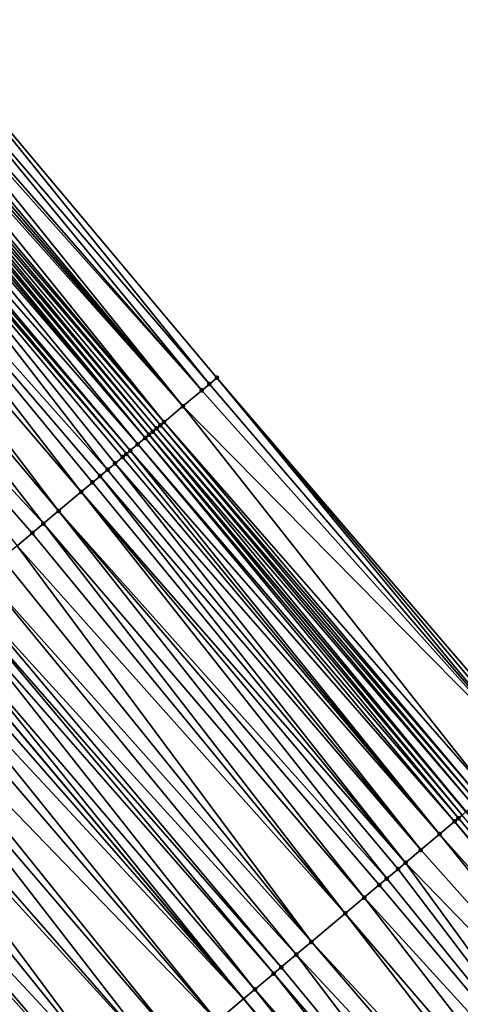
# Model space of a CAD drawing. Header units: feet. Extents: x 2004186 to 2014793, y 836912 to 864902.
# Tile 480 of 656: x 2007533 to 2007551, y 851825 to 851865. Entities that reach past the tile are written whole.
import ezdxf

# ---------------------------------------------------------------- set-up
doc = ezdxf.new("R2010")
doc.units = ezdxf.units.FT
doc.header["$LTSCALE"] = 100
doc.header["$MEASUREMENT"] = 0
for name, color, linetype, lineweight in [('EP_Travel Lane', 5, 'Continuous', 40), ('GPL_Skip Line', 2, 'Continuous', 40), ('Road Shots', 4, 'Continuous', 200), ('Road X-Section', 30, 'Continuous', 13)]:
    doc.layers.add(name, color=color, linetype=linetype, lineweight=lineweight)
doc.layers.add('I-77 SB_MM21-27-Surface-Border', color=7, linetype='Continuous')
doc.layers.add('I-77 SB_MM21-27-Surface-TIN', color=7, linetype='Continuous')

msp = doc.modelspace()

# ---------------------------------------------------------------- linework, layer by layer
at = {"layer": 'EP_Travel Lane'}
msp.add_polyline3d([(2007602.427108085, 851771.5193613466, 434.8469044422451), (2007589.54651904, 851786.819311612, 434.8923753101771), (2007576.665960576, 851802.1192255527, 434.9596045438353), (2007563.785330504, 851817.4192245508, 434.9758447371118), (2007550.917838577, 851832.7106904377, 435.0116748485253), (2007538.043185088, 851848.0156263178, 435.0706222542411), (2007525.168504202, 851863.3205947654, 435.1204272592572), (2007512.293951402, 851878.6254109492, 435.212847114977), (2007499.41933764, 851893.9302996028, 435.2849911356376), (2007486.544797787, 851909.2351003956, 435.3817265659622), (2007473.670264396, 851924.5398935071, 435.4805826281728), (2007460.795805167, 851939.8445984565, 435.6041196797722), (2007447.942165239, 851955.1356272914, 435.7190686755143), (2007435.081684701, 851970.4521688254, 435.8326704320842), (2007422.221149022, 851985.7687760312, 435.9335443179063), (2007409.360636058, 852001.0853561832, 436.0396608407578), (2007396.500211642, 852016.4018308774, 436.1662396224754)], dxfattribs=at)
at = {"layer": 'GPL_Skip Line'}
msp.add_polyline3d([(2007593.417325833, 851763.9257781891, 434.9261233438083), (2007580.528480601, 851779.2188413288, 434.9466733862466), (2007567.639660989, 851794.5118740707, 434.9854355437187), (2007554.750797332, 851809.8049590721, 434.992887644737), (2007541.873390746, 851825.1076221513, 435.034522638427), (2007529.003965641, 851840.4170964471, 435.0699682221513), (2007516.134610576, 851855.7264874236, 435.1287140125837), (2007503.265309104, 851871.0358146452, 435.2052888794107), (2007490.396091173, 851886.3450424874, 435.3096552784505), (2007477.526880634, 851901.6542615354, 435.4164809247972), (2007464.657759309, 851916.9633744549, 435.5529856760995), (2007451.788603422, 851932.27252849, 435.677992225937), (2007438.931656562, 851947.5918225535, 435.8180751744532), (2007426.093954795, 851962.9272594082, 435.9514584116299), (2007413.256145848, 851978.2628242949, 436.0600149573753), (2007400.41848609, 851993.5982109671, 436.2031289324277), (2007387.580882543, 852008.9335304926, 436.3592634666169)], dxfattribs=at)
at = {"layer": 'I-77 SB_MM21-27-Surface-Border', "color": 3, "linetype": 'ByBlock', "lineweight": -2}
msp.add_polyline3d([(2007398.467898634, 852018.0501573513, 436.0381571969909), (2007411.15235097, 852002.5862111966, 435.9298862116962), (2007424.450099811, 851987.6359453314, 435.7904198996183), (2007437.134730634, 851972.1717859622, 435.7234660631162), (2007450.432588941, 851957.221389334, 435.6093713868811), (2007463.423082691, 851942.0540873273, 435.4482632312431), (2007476.44525159, 851926.8737239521, 435.2961944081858), (2007489.161404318, 851911.4357675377, 435.2015389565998), (2007502.030708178, 851896.1264374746, 435.1257404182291), (2007515.206074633, 851881.0746452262, 435.0080152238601), (2007527.92233302, 851865.636563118, 434.948486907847), (2007540.791672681, 851850.3271904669, 434.8846398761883), (2007553.814176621, 851835.146428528, 434.8440177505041), (2007565.914514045, 851819.2140732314, 434.8380111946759), (2007578.803343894, 851803.9210283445, 434.8065693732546), (2007591.386305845, 851788.3702145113, 434.7703173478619), (2007604.733864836, 851773.463909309, 434.69425341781)], dxfattribs=at)
at = {"layer": 'I-77 SB_MM21-27-Surface-TIN', "color": 128, "linetype": 'ByBlock', "lineweight": -2}
for points in [[(2007527.92233302, 851865.636563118, 434.948486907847), (2007527.463171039, 851865.2503373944, 434.9887530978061), (2007540.485571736, 851850.0696982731, 434.9138264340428)], [(2007527.92233302, 851865.636563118, 434.948486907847), (2007540.485571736, 851850.0696982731, 434.9138264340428), (2007540.791672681, 851850.3271904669, 434.8846398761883)], [(2007527.463171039, 851865.2503373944, 434.9887530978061), (2007527.003999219, 851864.8641233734, 435.0257467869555), (2007540.179459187, 851849.8122198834, 434.939152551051)], [(2007527.463171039, 851865.2503373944, 434.9887530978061), (2007540.179459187, 851849.8122198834, 434.939152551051), (2007540.485571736, 851850.0696982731, 434.9138264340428)], [(2007526.850930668, 851864.7353987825, 435.0343261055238), (2007526.544817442, 851864.4779211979, 435.0594277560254), (2007539.414183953, 851849.1685166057, 435.0045103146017)], [(2007527.003999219, 851864.8641233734, 435.0257467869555), (2007526.850930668, 851864.7353987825, 435.0343261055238), (2007540.179459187, 851849.8122198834, 434.939152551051)], [(2007526.850930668, 851864.7353987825, 435.0343261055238), (2007539.414183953, 851849.1685166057, 435.0045103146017), (2007540.179459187, 851849.8122198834, 434.939152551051)], [(2007526.238674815, 851864.220478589, 435.074748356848), (2007526.085615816, 851864.091742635, 435.0865054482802), (2007539.414183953, 851849.1685166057, 435.0045103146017)], [(2007526.391750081, 851864.3491951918, 435.0684029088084), (2007526.238674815, 851864.220478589, 435.074748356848), (2007539.414183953, 851849.1685166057, 435.0045103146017)], [(2007526.544817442, 851864.4779211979, 435.0594277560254), (2007526.391750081, 851864.3491951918, 435.0684029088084), (2007539.414183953, 851849.1685166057, 435.0045103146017)], [(2007525.626487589, 851863.7054767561, 435.1380011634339), (2007525.473404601, 851863.5767693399, 435.1417776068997), (2007538.495863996, 851848.3960603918, 435.0863740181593)], [(2007525.779539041, 851863.8342216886, 435.1237332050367), (2007525.626487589, 851863.7054767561, 435.1380011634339), (2007538.648926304, 851848.524792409, 435.0757181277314)], [(2007525.626487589, 851863.7054767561, 435.1380011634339), (2007538.495863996, 851848.3960603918, 435.0863740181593), (2007538.648926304, 851848.524792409, 435.0757181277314)], [(2007526.085615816, 851864.091742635, 435.0865054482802), (2007525.779539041, 851863.8342216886, 435.1237332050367), (2007538.648926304, 851848.524792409, 435.0757181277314)], [(2007526.085615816, 851864.091742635, 435.0865054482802), (2007538.648926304, 851848.524792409, 435.0757181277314), (2007539.414183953, 851849.1685166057, 435.0045103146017)], [(2007525.16715143, 851863.319458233, 435.120323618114), (2007525.01405671, 851863.1907647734, 435.1201971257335), (2007537.883424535, 851847.8813586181, 435.0657137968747)], [(2007525.16715143, 851863.319458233, 435.120323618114), (2007538.036532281, 851848.010036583, 435.0701737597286), (2007525.168504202, 851863.3205947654, 435.1204272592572)], [(2007525.16715143, 851863.319458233, 435.120323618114), (2007537.883424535, 851847.8813586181, 435.0657137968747), (2007538.036532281, 851848.010036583, 435.0701737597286)], [(2007525.320281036, 851863.4481101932, 435.1320554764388), (2007525.168504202, 851863.3205947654, 435.1204272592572), (2007538.043185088, 851848.0156263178, 435.0706222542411)], [(2007538.036532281, 851848.010036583, 435.0701737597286), (2007538.043185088, 851848.0156263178, 435.0706222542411), (2007525.168504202, 851863.3205947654, 435.1204272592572)], [(2007525.473404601, 851863.5767693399, 435.1417776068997), (2007525.320281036, 851863.4481101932, 435.1320554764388), (2007538.18965765, 851848.1386935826, 435.0804966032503)], [(2007525.320281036, 851863.4481101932, 435.1320554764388), (2007538.043185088, 851848.0156263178, 435.0706222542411), (2007538.18965765, 851848.1386935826, 435.0804966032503)], [(2007525.473404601, 851863.5767693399, 435.1417776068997), (2007538.342775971, 851848.2673589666, 435.0884748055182), (2007538.495863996, 851848.3960603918, 435.0863740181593)], [(2007525.473404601, 851863.5767693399, 435.1417776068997), (2007538.18965765, 851848.1386935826, 435.0804966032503), (2007538.342775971, 851848.2673589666, 435.0884748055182)], [(2007524.860978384, 851863.0620518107, 435.125524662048), (2007524.40171733, 851862.6759439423, 435.1328326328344), (2007537.577259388, 851847.6239427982, 435.0735423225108)], [(2007525.01405671, 851863.1907647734, 435.1201971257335), (2007524.860978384, 851863.0620518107, 435.125524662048), (2007537.883424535, 851847.8813586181, 435.0657137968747)], [(2007524.860978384, 851863.0620518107, 435.125524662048), (2007537.577259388, 851847.6239427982, 435.0735423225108), (2007537.883424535, 851847.8813586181, 435.0657137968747)], [(2007524.248639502, 851862.5472303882, 435.1383255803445), (2007524.095555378, 851862.4185243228, 435.1417243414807), (2007537.118005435, 851847.2378264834, 435.0832113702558)], [(2007524.40171733, 851862.6759439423, 435.1328326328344), (2007524.248639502, 851862.5472303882, 435.1383255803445), (2007537.271084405, 851847.3665386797, 435.0780985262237)], [(2007524.248639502, 851862.5472303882, 435.1383255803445), (2007537.118005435, 851847.2378264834, 435.0832113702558), (2007537.271084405, 851847.3665386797, 435.0780985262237)], [(2007524.40171733, 851862.6759439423, 435.1328326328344), (2007537.271084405, 851847.3665386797, 435.0780985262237), (2007537.577259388, 851847.6239427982, 435.0735423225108)], [(2007524.095555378, 851862.4185243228, 435.1417243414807), (2007523.023897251, 851861.5176642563, 435.1424745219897), (2007536.352542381, 851846.5943466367, 435.0860866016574)], [(2007524.095555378, 851862.4185243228, 435.1417243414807), (2007536.96491749, 851847.1091249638, 435.0853385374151), (2007537.118005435, 851847.2378264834, 435.0832113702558)], [(2007524.095555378, 851862.4185243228, 435.1417243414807), (2007536.658722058, 851846.8517451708, 435.08309206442), (2007536.96491749, 851847.1091249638, 435.0853385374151)], [(2007524.095555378, 851862.4185243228, 435.1417243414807), (2007536.352542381, 851846.5943466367, 435.0860866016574), (2007536.658722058, 851846.8517451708, 435.08309206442)], [(2007523.023897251, 851861.5176642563, 435.1424745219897), (2007522.25842581, 851860.8741943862, 435.1425612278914), (2007535.280872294, 851845.6935007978, 435.0828559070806)], [(2007523.023897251, 851861.5176642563, 435.1424745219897), (2007536.046358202, 851846.3369534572, 435.0875836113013), (2007536.352542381, 851846.5943466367, 435.0860866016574)], [(2007523.023897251, 851861.5176642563, 435.1424745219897), (2007535.740157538, 851846.0795798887, 435.083596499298), (2007536.046358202, 851846.3369534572, 435.0875836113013)], [(2007523.023897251, 851861.5176642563, 435.1424745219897), (2007535.280872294, 851845.6935007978, 435.0828559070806), (2007535.740157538, 851846.0795798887, 435.083596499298)], [(2007522.25842581, 851860.8741943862, 435.1425612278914), (2007521.492957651, 851860.2307206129, 435.1437395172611), (2007534.362304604, 851844.9213392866, 435.0823057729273)], [(2007522.25842581, 851860.8741943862, 435.1425612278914), (2007534.362304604, 851844.9213392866, 435.0823057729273), (2007535.280872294, 851845.6935007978, 435.0828559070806)], [(2007521.492957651, 851860.2307206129, 435.1437395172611), (2007520.11509973, 851859.0724859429, 435.1407926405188), (2007533.749938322, 851844.4065504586, 435.0859903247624)], [(2007521.492957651, 851860.2307206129, 435.1437395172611), (2007533.749938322, 851844.4065504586, 435.0859903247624), (2007534.362304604, 851844.9213392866, 435.0823057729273)], [(2007520.11509973, 851859.0724859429, 435.1407926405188), (2007533.290643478, 851844.0204827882, 435.082055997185), (2007533.749938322, 851844.4065504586, 435.0859903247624)], [(2007520.11509973, 851859.0724859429, 435.1407926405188), (2007532.678265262, 851843.505708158, 435.0817702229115), (2007533.290643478, 851844.0204827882, 435.082055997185)], [(2007540.791672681, 851850.3271904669, 434.8846398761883), (2007540.485571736, 851850.0696982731, 434.9138264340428), (2007553.508057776, 851834.8889576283, 434.8672497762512)], [(2007540.791672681, 851850.3271904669, 434.8846398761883), (2007553.661110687, 851835.0177008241, 434.8534676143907), (2007553.814176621, 851835.146428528, 434.8440177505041)], [(2007540.791672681, 851850.3271904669, 434.8846398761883), (2007553.508057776, 851834.8889576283, 434.8672497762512), (2007553.661110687, 851835.0177008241, 434.8534676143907)], [(2007540.179459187, 851849.8122198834, 434.939152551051), (2007539.414183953, 851849.1685166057, 435.0045103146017), (2007553.508057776, 851834.8889576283, 434.8672497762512)], [(2007540.485571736, 851850.0696982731, 434.9138264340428), (2007540.179459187, 851849.8122198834, 434.939152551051), (2007553.508057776, 851834.8889576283, 434.8672497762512)], [(2007539.414183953, 851849.1685166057, 435.0045103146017), (2007538.648926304, 851848.524792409, 435.0757181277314), (2007551.824405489, 851833.4728660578, 434.9954797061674)], [(2007539.414183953, 851849.1685166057, 435.0045103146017), (2007551.824405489, 851833.4728660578, 434.9954797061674), (2007553.508057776, 851834.8889576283, 434.8672497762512)], [(2007538.648926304, 851848.524792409, 435.0757181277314), (2007538.495863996, 851848.3960603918, 435.0863740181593), (2007551.518277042, 851833.2154065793, 435.0155178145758)], [(2007538.648926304, 851848.524792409, 435.0757181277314), (2007551.518277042, 851833.2154065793, 435.0155178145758), (2007551.824405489, 851833.4728660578, 434.9954797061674)], [(2007538.18965765, 851848.1386935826, 435.0804966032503), (2007538.043185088, 851848.0156263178, 435.0706222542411), (2007550.917838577, 851832.7106904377, 435.0116748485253)], [(2007538.342775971, 851848.2673589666, 435.0884748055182), (2007538.18965765, 851848.1386935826, 435.0804966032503), (2007551.212103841, 851832.9580003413, 435.0206671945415)], [(2007538.18965765, 851848.1386935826, 435.0804966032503), (2007550.917838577, 851832.7106904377, 435.0116748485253), (2007551.212103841, 851832.9580003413, 435.0206671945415)], [(2007538.495863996, 851848.3960603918, 435.0863740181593), (2007538.342775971, 851848.2673589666, 435.0884748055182), (2007551.365197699, 851833.0866948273, 435.020506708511)], [(2007538.342775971, 851848.2673589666, 435.0884748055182), (2007551.212103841, 851832.9580003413, 435.0206671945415), (2007551.365197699, 851833.0866948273, 435.020506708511)], [(2007538.495863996, 851848.3960603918, 435.0863740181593), (2007551.365197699, 851833.0866948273, 435.020506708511), (2007551.518277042, 851833.2154065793, 435.0155178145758)], [(2007537.883424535, 851847.8813586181, 435.0657137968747), (2007537.577259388, 851847.6239427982, 435.0735423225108), (2007550.599694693, 851832.4432625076, 435.0100921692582)], [(2007538.036532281, 851848.010036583, 435.0701737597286), (2007537.883424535, 851847.8813586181, 435.0657137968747), (2007550.75278359, 851832.5719628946, 435.0082814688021)], [(2007537.883424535, 851847.8813586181, 435.0657137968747), (2007550.599694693, 851832.4432625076, 435.0100921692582), (2007550.75278359, 851832.5719628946, 435.0082814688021)], [(2007538.036532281, 851848.010036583, 435.0701737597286), (2007550.905887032, 851832.7006459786, 435.0113096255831), (2007538.043185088, 851848.0156263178, 435.0706222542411)], [(2007538.036532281, 851848.010036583, 435.0701737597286), (2007550.75278359, 851832.5719628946, 435.0082814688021), (2007550.905887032, 851832.7006459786, 435.0113096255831)], [(2007550.905887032, 851832.7006459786, 435.0113096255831), (2007550.917838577, 851832.7106904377, 435.0116748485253), (2007538.043185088, 851848.0156263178, 435.0706222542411)], [(2007537.271084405, 851847.3665386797, 435.0780985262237), (2007537.118005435, 851847.2378264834, 435.0832113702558), (2007549.834271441, 851831.7997353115, 435.0262098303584)], [(2007537.577259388, 851847.6239427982, 435.0735423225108), (2007537.271084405, 851847.3665386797, 435.0780985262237), (2007550.446616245, 851832.3145496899, 435.0153791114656)], [(2007537.271084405, 851847.3665386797, 435.0780985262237), (2007549.834271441, 851831.7997353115, 435.0262098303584), (2007550.446616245, 851832.3145496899, 435.0153791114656)], [(2007537.577259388, 851847.6239427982, 435.0735423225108), (2007550.446616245, 851832.3145496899, 435.0153791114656), (2007550.599694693, 851832.4432625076, 435.0100921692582)], [(2007536.96491749, 851847.1091249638, 435.0853385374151), (2007536.658722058, 851846.8517451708, 435.08309206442), (2007549.834271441, 851831.7997353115, 435.0262098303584)], [(2007537.118005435, 851847.2378264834, 435.0832113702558), (2007536.96491749, 851847.1091249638, 435.0853385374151), (2007549.834271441, 851831.7997353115, 435.0262098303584)], [(2007536.352542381, 851846.5943466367, 435.0860866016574), (2007536.046358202, 851846.3369534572, 435.0875836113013), (2007549.068805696, 851831.1562586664, 435.0281909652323)], [(2007536.658722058, 851846.8517451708, 435.08309206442), (2007536.352542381, 851846.5943466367, 435.0860866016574), (2007549.068805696, 851831.1562586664, 435.0281909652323)], [(2007536.658722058, 851846.8517451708, 435.08309206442), (2007549.068805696, 851831.1562586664, 435.0281909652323), (2007549.834271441, 851831.7997353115, 435.0262098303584)], [(2007536.046358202, 851846.3369534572, 435.0875836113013), (2007535.740157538, 851846.0795798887, 435.083596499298), (2007548.456420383, 851830.6414924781, 435.0255452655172)], [(2007536.046358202, 851846.3369534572, 435.0875836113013), (2007548.456420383, 851830.6414924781, 435.0255452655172), (2007549.068805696, 851831.1562586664, 435.0281909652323)], [(2007535.740157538, 851846.0795798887, 435.083596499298), (2007535.280872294, 851845.6935007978, 435.0828559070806), (2007548.456420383, 851830.6414924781, 435.0255452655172)], [(2007535.280872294, 851845.6935007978, 435.0828559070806), (2007534.362304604, 851844.9213392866, 435.0823057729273), (2007547.690977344, 851829.9979888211, 435.0350802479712)], [(2007535.280872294, 851845.6935007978, 435.0828559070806), (2007548.150233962, 851830.3841019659, 435.0262969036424), (2007548.456420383, 851830.6414924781, 435.0255452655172)], [(2007535.280872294, 851845.6935007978, 435.0828559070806), (2007547.690977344, 851829.9979888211, 435.0350802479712), (2007548.150233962, 851830.3841019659, 435.0262969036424)], [(2007534.362304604, 851844.9213392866, 435.0823057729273), (2007533.749938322, 851844.4065504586, 435.0859903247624), (2007546.772418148, 851829.2258172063, 435.0373570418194)], [(2007534.362304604, 851844.9213392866, 435.0823057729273), (2007547.384789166, 851829.7406003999, 435.0352471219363), (2007547.690977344, 851829.9979888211, 435.0350802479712)], [(2007534.362304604, 851844.9213392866, 435.0823057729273), (2007546.772418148, 851829.2258172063, 435.0373570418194), (2007547.384789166, 851829.7406003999, 435.0352471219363)], [(2007533.749938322, 851844.4065504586, 435.0859903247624), (2007533.290643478, 851844.0204827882, 435.082055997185), (2007546.006937, 851828.5823588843, 435.0342140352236)], [(2007533.749938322, 851844.4065504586, 435.0859903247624), (2007546.006937, 851828.5823588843, 435.0342140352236), (2007546.772418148, 851829.2258172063, 435.0373570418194)], [(2007533.290643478, 851844.0204827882, 435.082055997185), (2007532.678265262, 851843.505708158, 435.0817702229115), (2007546.006937, 851828.5823588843, 435.0342140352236)], [(2007532.678265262, 851843.505708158, 435.0817702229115), (2007532.065886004, 851842.9909347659, 435.0811381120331), (2007544.629066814, 851827.4241388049, 435.0271862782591)], [(2007532.678265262, 851843.505708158, 435.0817702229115), (2007544.629066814, 851827.4241388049, 435.0271862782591), (2007546.006937, 851828.5823588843, 435.0342140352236)], [(2007532.065886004, 851842.9909347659, 435.0811381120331), (2007531.300381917, 851842.3475037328, 435.0703625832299), (2007544.629066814, 851827.4241388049, 435.0271862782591)], [(2007531.300381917, 851842.3475037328, 435.0703625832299), (2007530.534898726, 851841.7040478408, 435.0665388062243), (2007544.016682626, 851826.9093712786, 435.0249148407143)], [(2007531.300381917, 851842.3475037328, 435.0703625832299), (2007544.016682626, 851826.9093712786, 435.0249148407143), (2007544.629066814, 851827.4241388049, 435.0271862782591)], [(2007530.228719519, 851841.4466487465, 435.0696899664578), (2007529.9225326, 851841.1892588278, 435.0702751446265), (2007543.098130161, 851826.1371916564, 435.0294309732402)], [(2007530.534898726, 851841.7040478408, 435.0665388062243), (2007530.228719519, 851841.4466487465, 435.0696899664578), (2007543.404319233, 851826.3945790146, 435.0295612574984)], [(2007530.228719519, 851841.4466487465, 435.0696899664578), (2007543.098130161, 851826.1371916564, 435.0294309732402), (2007543.404319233, 851826.3945790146, 435.0295612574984)], [(2007530.534898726, 851841.7040478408, 435.0665388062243), (2007543.404319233, 851826.3945790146, 435.0295612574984), (2007544.016682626, 851826.9093712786, 435.0249148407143)], [(2007529.9225326, 851841.1892588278, 435.0702751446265), (2007529.310147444, 851840.6744924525, 435.0676808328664), (2007542.33267489, 851825.4937025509, 435.0348965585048)], [(2007529.9225326, 851841.1892588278, 435.0702751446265), (2007542.33267489, 851825.4937025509, 435.0348965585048), (2007543.098130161, 851826.1371916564, 435.0294309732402)], [(2007529.310147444, 851840.6744924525, 435.0676808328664), (2007529.003965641, 851840.4170964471, 435.0699682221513), (2007541.873390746, 851825.1076221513, 435.034522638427)], [(2007529.310147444, 851840.6744924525, 435.0676808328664), (2007541.873390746, 851825.1076221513, 435.034522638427), (2007542.33267489, 851825.4937025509, 435.0348965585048)], [(2007528.697772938, 851840.1597134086, 435.0686293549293), (2007528.238494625, 851839.7736260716, 435.0701947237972), (2007541.873390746, 851825.1076221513, 435.034522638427)], [(2007528.697772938, 851840.1597134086, 435.0686293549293), (2007541.873390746, 851825.1076221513, 435.034522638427), (2007529.003965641, 851840.4170964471, 435.0699682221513)], [(2007528.238494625, 851839.7736260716, 435.0701947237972), (2007527.779199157, 851839.3875591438, 435.0660527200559), (2007540.801727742, 851824.2067678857, 435.0336501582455)], [(2007528.238494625, 851839.7736260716, 435.0701947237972), (2007540.801727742, 851824.2067678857, 435.0336501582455), (2007541.873390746, 851825.1076221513, 435.034522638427)], [(2007527.779199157, 851839.3875591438, 435.0660527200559), (2007526.860614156, 851838.6154182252, 435.0597438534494), (2007540.801727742, 851824.2067678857, 435.0336501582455)], [(2007526.860614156, 851838.6154182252, 435.0597438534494), (2007526.40132128, 851838.2293482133, 435.0564643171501), (2007539.423824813, 851823.0485867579, 435.0157296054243)], [(2007526.860614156, 851838.6154182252, 435.0597438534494), (2007539.423824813, 851823.0485867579, 435.0157296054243), (2007540.801727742, 851824.2067678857, 435.0336501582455)], [(2007526.40132128, 851838.2293482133, 435.0564643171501), (2007525.482747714, 851837.4571936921, 435.0539594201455), (2007538.65832849, 851822.4051464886, 435.0075381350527)], [(2007526.40132128, 851838.2293482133, 435.0564643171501), (2007538.65832849, 851822.4051464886, 435.0075381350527), (2007539.423824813, 851823.0485867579, 435.0157296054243)], [(2007525.482747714, 851837.4571936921, 435.0539594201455), (2007525.176559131, 851837.199805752, 435.0539912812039), (2007538.65832849, 851822.4051464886, 435.0075381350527)], [(2007525.176559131, 851837.199805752, 435.0539912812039), (2007524.564184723, 851836.6850265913, 435.0549724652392), (2007537.127367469, 851821.1182283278, 435.0016763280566)], [(2007525.176559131, 851837.199805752, 435.0539912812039), (2007537.127367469, 851821.1182283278, 435.0016763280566), (2007538.65832849, 851822.4051464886, 435.0075381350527)], [(2007524.564184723, 851836.6850265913, 435.0549724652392), (2007523.492503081, 851835.7841944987, 435.047897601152), (2007537.127367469, 851821.1182283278, 435.0016763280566)], [(2007523.492503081, 851835.7841944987, 435.047897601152), (2007523.186316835, 851835.5268037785, 435.0487069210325), (2007536.514973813, 851820.603472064, 434.9962553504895)], [(2007523.492503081, 851835.7841944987, 435.047897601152), (2007536.514973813, 851820.603472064, 434.9962553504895), (2007537.127367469, 851821.1182283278, 435.0016763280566)], [(2007523.186316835, 851835.5268037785, 435.0487069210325), (2007522.114648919, 851834.6259553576, 435.0461982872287), (2007534.524721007, 851818.9304825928, 434.9874777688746)], [(2007523.186316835, 851835.5268037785, 435.0487069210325), (2007534.524721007, 851818.9304825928, 434.9874777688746), (2007536.514973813, 851820.603472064, 434.9962553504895)], [(2007522.114648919, 851834.6259553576, 435.0461982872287), (2007521.808467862, 851834.3685584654, 435.0487336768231), (2007534.524721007, 851818.9304825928, 434.9874777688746)], [(2007521.808467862, 851834.3685584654, 435.0487336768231), (2007520.889908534, 851833.5963870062, 435.050965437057), (2007534.524721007, 851818.9304825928, 434.9874777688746)], [(2007520.889908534, 851833.5963870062, 435.050965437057), (2007520.277517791, 851833.0816272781, 435.0465122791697), (2007533.606155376, 851818.1583186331, 434.9876137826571)], [(2007520.889908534, 851833.5963870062, 435.050965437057), (2007533.606155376, 851818.1583186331, 434.9876137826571), (2007534.524721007, 851818.9304825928, 434.9874777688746)], [(2007520.277517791, 851833.0816272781, 435.0465122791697), (2007532.687564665, 851817.3861845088, 434.9794064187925), (2007533.606155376, 851818.1583186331, 434.9876137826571)], [(2007550.75278359, 851832.5719628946, 435.0082814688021), (2007550.599694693, 851832.4432625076, 435.0100921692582), (2007563.46781772, 851817.1516287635, 434.9755281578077)], [(2007550.446616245, 851832.3145496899, 435.0153791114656), (2007549.834271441, 851831.7997353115, 435.0262098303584), (2007563.161960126, 851816.8938475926, 434.9781065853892)], [(2007550.599694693, 851832.4432625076, 435.0100921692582), (2007550.446616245, 851832.3145496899, 435.0153791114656), (2007563.46781772, 851817.1516287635, 434.9755281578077)], [(2007550.446616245, 851832.3145496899, 435.0153791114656), (2007563.161960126, 851816.8938475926, 434.9781065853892), (2007563.46781772, 851817.1516287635, 434.9755281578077)], [(2007549.834271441, 851831.7997353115, 435.0262098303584), (2007549.068805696, 851831.1562586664, 435.0281909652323), (2007562.397309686, 851816.2494023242, 434.979964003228)], [(2007549.834271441, 851831.7997353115, 435.0262098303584), (2007562.397309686, 851816.2494023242, 434.979964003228), (2007563.161960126, 851816.8938475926, 434.9781065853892)], [(2007549.068805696, 851831.1562586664, 435.0281909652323), (2007548.456420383, 851830.6414924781, 435.0255452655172), (2007562.397309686, 851816.2494023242, 434.979964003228)], [(2007548.456420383, 851830.6414924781, 435.0255452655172), (2007548.150233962, 851830.3841019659, 435.0262969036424), (2007560.256288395, 851814.4449556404, 434.9851243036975)], [(2007548.456420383, 851830.6414924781, 435.0255452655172), (2007560.256288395, 851814.4449556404, 434.9851243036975), (2007562.397309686, 851816.2494023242, 434.979964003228)], [(2007548.150233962, 851830.3841019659, 435.0262969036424), (2007547.690977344, 851829.9979888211, 435.0350802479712), (2007560.256288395, 851814.4449556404, 434.9851243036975)], [(2007547.384789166, 851829.7406003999, 435.0352471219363), (2007546.772418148, 851829.2258172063, 435.0373570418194), (2007560.256288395, 851814.4449556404, 434.9851243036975)], [(2007547.690977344, 851829.9979888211, 435.0350802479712), (2007547.384789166, 851829.7406003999, 435.0352471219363), (2007560.256288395, 851814.4449556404, 434.9851243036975)], [(2007546.772418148, 851829.2258172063, 435.0373570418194), (2007546.006937, 851828.5823588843, 435.0342140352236), (2007559.03284007, 851813.4138522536, 434.9826785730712)], [(2007546.772418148, 851829.2258172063, 435.0373570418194), (2007559.03284007, 851813.4138522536, 434.9826785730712), (2007560.256288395, 851814.4449556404, 434.9851243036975)], [(2007546.006937, 851828.5823588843, 435.0342140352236), (2007544.629066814, 851827.4241388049, 435.0271862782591), (2007558.268196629, 851812.7693986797, 434.9895120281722)], [(2007546.006937, 851828.5823588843, 435.0342140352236), (2007558.268196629, 851812.7693986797, 434.9895120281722), (2007559.03284007, 851813.4138522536, 434.9826785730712)], [(2007544.629066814, 851827.4241388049, 435.0271862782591), (2007544.016682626, 851826.9093712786, 435.0249148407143), (2007557.656474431, 851812.2538446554, 434.9896857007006)], [(2007544.629066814, 851827.4241388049, 435.0271862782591), (2007557.656474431, 851812.2538446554, 434.9896857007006), (2007558.268196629, 851812.7693986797, 434.9895120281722)], [(2007544.016682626, 851826.9093712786, 435.0249148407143), (2007543.404319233, 851826.3945790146, 435.0295612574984), (2007556.127165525, 851810.9649636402, 434.9876959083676)], [(2007544.016682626, 851826.9093712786, 435.0249148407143), (2007556.127165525, 851810.9649636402, 434.9876959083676), (2007557.656474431, 851812.2538446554, 434.9896857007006)], [(2007543.098130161, 851826.1371916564, 435.0294309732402), (2007542.33267489, 851825.4937025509, 435.0348965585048), (2007555.515446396, 851810.4494059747, 434.9900510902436)], [(2007543.404319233, 851826.3945790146, 435.0295612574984), (2007543.098130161, 851826.1371916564, 435.0294309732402), (2007556.127165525, 851810.9649636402, 434.9876959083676)], [(2007543.098130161, 851826.1371916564, 435.0294309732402), (2007555.515446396, 851810.4494059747, 434.9900510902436), (2007556.127165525, 851810.9649636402, 434.9876959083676)], [(2007542.33267489, 851825.4937025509, 435.0348965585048), (2007541.873390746, 851825.1076221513, 435.034522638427), (2007554.750797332, 851809.8049590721, 434.992887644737)], [(2007542.33267489, 851825.4937025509, 435.0348965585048), (2007554.750797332, 851809.8049590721, 434.992887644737), (2007555.515446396, 851810.4494059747, 434.9900510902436)], [(2007540.801727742, 851824.2067678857, 435.0336501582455), (2007554.59786752, 851809.6760696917, 434.9934549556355), (2007541.873390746, 851825.1076221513, 435.034522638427)], [(2007554.59786752, 851809.6760696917, 434.9934549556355), (2007554.750797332, 851809.8049590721, 434.992887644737), (2007541.873390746, 851825.1076221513, 435.034522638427)]]:
    msp.add_3dface(points, dxfattribs=at)
at = {"layer": 'Road Shots', "lineweight": 100}
for p in [(2007540.791672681, 851850.3271904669, 434.8846398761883), (2007540.179459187, 851849.8122198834, 434.939152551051), (2007540.485571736, 851850.0696982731, 434.9138264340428), (2007539.414183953, 851849.1685166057, 435.0045103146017), (2007538.648926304, 851848.524792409, 435.0757181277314), (2007538.18965765, 851848.1386935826, 435.0804966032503), (2007538.342775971, 851848.2673589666, 435.0884748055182), (2007538.495863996, 851848.3960603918, 435.0863740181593), (2007537.883424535, 851847.8813586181, 435.0657137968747), (2007538.036532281, 851848.010036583, 435.0701737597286), (2007537.271084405, 851847.3665386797, 435.0780985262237), (2007537.577259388, 851847.6239427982, 435.0735423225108), (2007536.96491749, 851847.1091249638, 435.0853385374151), (2007537.118005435, 851847.2378264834, 435.0832113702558), (2007536.352542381, 851846.5943466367, 435.0860866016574), (2007536.658722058, 851846.8517451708, 435.08309206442), (2007536.046358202, 851846.3369534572, 435.0875836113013), (2007535.740157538, 851846.0795798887, 435.083596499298), (2007535.280872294, 851845.6935007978, 435.0828559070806), (2007534.362304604, 851844.9213392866, 435.0823057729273), (2007533.749938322, 851844.4065504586, 435.0859903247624), (2007533.290643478, 851844.0204827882, 435.082055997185), (2007550.446616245, 851832.3145496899, 435.0153791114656), (2007550.599694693, 851832.4432625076, 435.0100921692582), (2007549.834271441, 851831.7997353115, 435.0262098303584), (2007549.068805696, 851831.1562586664, 435.0281909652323), (2007548.456420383, 851830.6414924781, 435.0255452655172), (2007548.150233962, 851830.3841019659, 435.0262969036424), (2007547.384789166, 851829.7406003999, 435.0352471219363), (2007547.690977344, 851829.9979888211, 435.0350802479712), (2007546.772418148, 851829.2258172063, 435.0373570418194), (2007546.006937, 851828.5823588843, 435.0342140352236), (2007544.629066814, 851827.4241388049, 435.0271862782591), (2007544.016682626, 851826.9093712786, 435.0249148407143), (2007543.098130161, 851826.1371916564, 435.0294309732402), (2007543.404319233, 851826.3945790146, 435.0295612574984), (2007542.33267489, 851825.4937025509, 435.0348965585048)]:
    msp.add_point(p, dxfattribs=at)
at = {"layer": 'Road X-Section', "extrusion": (-0.6434625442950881, 0.7654633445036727, 0.004671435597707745), "elevation": -639715.0735825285, "flags": 128}
msp.add_lwpolyline([(-2084823.21581917, 3423.450449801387), (-2084824.015819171, 3423.456246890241), (-2084825.615819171, 3423.468255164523), (-2084826.415819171, 3423.46861006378), (-2084827.415819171, 3423.461786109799), (-2084827.615819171, 3423.459665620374), (-2084828.01581917, 3423.46136289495), (-2084828.615819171, 3423.471633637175), (-2084829.41581917, 3423.476086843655), (-2084830.615819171, 3423.47385505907), (-2084831.015819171, 3423.47131964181), (-2084832.415819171, 3423.473828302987), (-2084832.815819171, 3423.473018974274), (-2084834.215819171, 3423.480093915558), (-2084835.015819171, 3423.479112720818), (-2084835.415819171, 3423.479080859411), (-2084836.615819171, 3423.481585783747), (-2084837.21581917, 3423.484865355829), (-2084838.415819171, 3423.491174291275), (-2084839.015819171, 3423.495316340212), (-2084839.615819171, 3423.493750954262), (-2084840.015819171, 3423.495089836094), (-2084840.41581917, 3423.49280242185), (-2084841.215819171, 3423.495396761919), (-2084841.615819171, 3423.494811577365), (-2084842.015819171, 3423.491660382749), (-2084843.015819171, 3423.495484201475), (-2084844.015819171, 3423.506259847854), (-2084844.815819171, 3423.506891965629), (-2084845.615819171, 3423.507177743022), (-2084846.21581917, 3423.511112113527), (-2084847.015819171, 3423.507427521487), (-2084848.215819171, 3423.507977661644), (-2084848.815819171, 3423.508718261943), (-2084849.215819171, 3423.512705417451), (-2084849.615819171, 3423.511208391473), (-2084850.015819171, 3423.508213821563), (-2084850.415819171, 3423.510460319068), (-2084850.615819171, 3423.508333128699), (-2084850.815819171, 3423.503220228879), (-2084851.215819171, 3423.498663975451), (-2084851.615819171, 3423.490835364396), (-2084851.815819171, 3423.495295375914), (-2084852.015819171, 3423.50561833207), (-2084852.215819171, 3423.513596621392), (-2084852.415819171, 3423.511495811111), (-2084852.615819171, 3423.500839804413), (-2084853.61581917, 3423.42963121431), (-2084854.615819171, 3423.36427273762), (-2084855.015819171, 3423.33894634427), (-2084855.415819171, 3423.309759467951)], dxfattribs=at)
at = {"layer": 'Road X-Section', "extrusion": (-0.6434625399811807, 0.7654633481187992, 0.004671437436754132), "elevation": -639735.0618419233, "flags": 128}
msp.add_lwpolyline([(-2084823.619419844, 3423.504345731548), (-2084825.019419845, 3423.514409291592), (-2084825.819419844, 3423.516480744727), (-2084826.419419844, 3423.521350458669), (-2084826.819419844, 3423.520649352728), (-2084827.219419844, 3423.51354402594), (-2084827.619419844, 3423.502977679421), (-2084827.819419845, 3423.500008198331), (-2084828.019419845, 3423.499078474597), (-2084829.219419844, 3423.507285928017), (-2084830.419419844, 3423.50714991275), (-2084833.019419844, 3423.51592759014), (-2084833.819419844, 3423.521348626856), (-2084835.819419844, 3423.527210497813), (-2084836.819419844, 3423.535402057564), (-2084838.619419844, 3423.553322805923), (-2084840.619419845, 3423.554569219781), (-2084841.619419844, 3423.549103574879), (-2084842.019419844, 3423.54923386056), (-2084842.819419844, 3423.544587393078), (-2084843.619419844, 3423.546858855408), (-2084845.419419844, 3423.553886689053), (-2084846.419419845, 3423.557029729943), (-2084847.219419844, 3423.55491978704), (-2084847.619419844, 3423.554752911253), (-2084848.219419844, 3423.545969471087), (-2084848.619419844, 3423.54521782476), (-2084849.419419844, 3423.547863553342), (-2084850.419419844, 3423.545882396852), (-2084851.219419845, 3423.535051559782), (-2084851.419419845, 3423.529764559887), (-2084851.619419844, 3423.527953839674), (-2084851.819419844, 3423.530982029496), (-2084852.219419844, 3423.540339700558), (-2084852.419419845, 3423.540179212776), (-2084852.619419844, 3423.535190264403), (-2084853.019419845, 3423.515151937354), (-2084855.219419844, 3423.38692060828), (-2084855.419419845, 3423.373138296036), (-2084855.619419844, 3423.363688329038)], dxfattribs=at)

doc.saveas('drawing.dxf')
